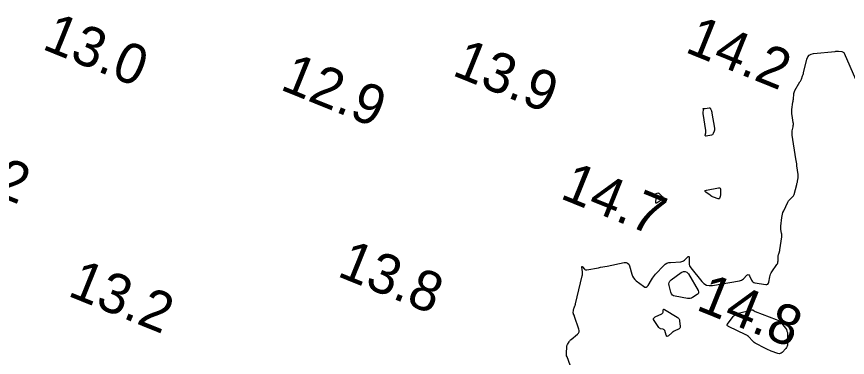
# Model space of a CAD drawing. Extents: x 3040093 to 3056816, y 408076 to 509144.
# Drawn here: x 3044476.3 to 3044580.3, y 440786.6 to 440829.2 of the extents above; entities that cross this region are included whole.
import ezdxf

# ---------------------------------------------------------------- set-up
doc = ezdxf.new("R2010")
doc.units = 0
doc.layers.add('V-CHAN-CONT-EL15', color=7, linetype='Continuous')
doc.layers.add('V-TOPO-SOUN-0810', color=7, linetype='Continuous')

msp = doc.modelspace()

# ---------------------------------------------------------------- linework, layer by layer
at = {"layer": 'V-CHAN-CONT-EL15'}
msp.add_lwpolyline([(3044545.62, 440785.6), (3044545.23, 440786.64), (3044545.18, 440786.77), (3044545.16, 440786.9), (3044545.14, 440787.04), (3044545.15, 440787.18), (3044545.19, 440787.82), (3044545.2, 440787.92), (3044545.22, 440788.01), (3044545.26, 440788.1), (3044545.3, 440788.19), (3044545.5, 440788.53), (3044545.55, 440788.61), (3044545.61, 440788.69), (3044545.68, 440788.76), (3044545.75, 440788.83), (3044546.53, 440789.48), (3044546.66, 440789.62), (3044546.73, 440789.77), (3044546.75, 440789.94), (3044546.71, 440790.12), (3044546.18, 440791.7), (3044546.16, 440791.73), (3044546.15, 440791.77), (3044546.13, 440791.81), (3044546.12, 440791.85), (3044546.04, 440791.99), (3044546.03, 440792.03), (3044546.02, 440792.06), (3044546.01, 440792.1), (3044546.01, 440792.14), (3044546.04, 440792.51), (3044546.05, 440792.58), (3044546.06, 440792.64), (3044546.08, 440792.71), (3044546.1, 440792.77), (3044546.2, 440793.02), (3044546.23, 440793.08), (3044546.25, 440793.15), (3044546.27, 440793.21), (3044546.29, 440793.28), (3044547.12, 440796.77), (3044547.15, 440796.9), (3044547.16, 440797.02), (3044547.16, 440797.15), (3044547.15, 440797.28), (3044547.07, 440797.87), (3044547.07, 440797.94), (3044547.08, 440797.97), (3044547.11, 440797.96), (3044547.17, 440797.91), (3044547.41, 440797.64), (3044547.47, 440797.58), (3044547.54, 440797.55), (3044547.62, 440797.53), (3044547.71, 440797.54), (3044549.16, 440797.81), (3044549.43, 440797.86), (3044549.7, 440797.91), (3044549.97, 440797.96), (3044550.24, 440798.01), (3044552.38, 440798.44), (3044552.62, 440798.45), (3044552.81, 440798.39), (3044552.95, 440798.25), (3044553.05, 440798.03), (3044553.34, 440796.99), (3044553.43, 440796.75), (3044553.55, 440796.53), (3044553.71, 440796.34), (3044553.9, 440796.17), (3044554.82, 440795.48), (3044554.98, 440795.39), (3044555.13, 440795.38), (3044555.26, 440795.45), (3044555.38, 440795.59), (3044555.82, 440796.31), (3044555.94, 440796.49), (3044556.06, 440796.66), (3044556.19, 440796.83), (3044556.33, 440796.99), (3044557.34, 440798.07), (3044557.53, 440798.24), (3044557.73, 440798.36), (3044557.96, 440798.44), (3044558.2, 440798.48), (3044559.47, 440798.56), (3044559.6, 440798.58), (3044559.72, 440798.62), (3044559.83, 440798.68), (3044559.94, 440798.76), (3044560.33, 440799.13), (3044560.42, 440799.2), (3044560.48, 440799.2), (3044560.52, 440799.15), (3044560.53, 440799.05), (3044560.53, 440798.36), (3044560.54, 440798.21), (3044560.58, 440798.06), (3044560.64, 440797.92), (3044560.73, 440797.79), (3044562.1, 440796.09), (3044562.38, 440795.81), (3044562.69, 440795.64), (3044563.05, 440795.56), (3044563.44, 440795.58), (3044566.83, 440796.16), (3044566.97, 440796.2), (3044567.1, 440796.26), (3044567.22, 440796.33), (3044567.32, 440796.43), (3044567.74, 440796.86), (3044567.83, 440796.93), (3044567.92, 440796.95), (3044568, 440796.91), (3044568.07, 440796.8), (3044568.34, 440796.24), (3044568.41, 440796.12), (3044568.51, 440796.02), (3044568.63, 440795.96), (3044568.77, 440795.92), (3044570.12, 440795.72), (3044570.27, 440795.72), (3044570.39, 440795.76), (3044570.47, 440795.86), (3044570.52, 440796), (3044570.63, 440796.67), (3044570.67, 440796.84), (3044570.73, 440796.99), (3044570.8, 440797.15), (3044570.89, 440797.29), (3044571.51, 440798.2), (3044571.58, 440798.31), (3044571.62, 440798.42), (3044571.65, 440798.54), (3044571.66, 440798.66), (3044571.68, 440799.26), (3044571.69, 440799.33), (3044571.7, 440799.4), (3044571.71, 440799.47), (3044571.74, 440799.53), (3044571.83, 440799.8), (3044571.86, 440799.86), (3044571.88, 440799.93), (3044571.89, 440800), (3044571.9, 440800.06), (3044572.12, 440801.68), (3044572.13, 440801.79), (3044572.14, 440801.9), (3044572.13, 440802.01), (3044572.11, 440802.12), (3044572.03, 440802.57), (3044572.01, 440802.68), (3044572, 440802.79), (3044572, 440802.9), (3044572.01, 440803.02), (3044572.13, 440804.09), (3044572.16, 440804.31), (3044572.21, 440804.52), (3044572.28, 440804.72), (3044572.37, 440804.92), (3044572.88, 440806.01), (3044572.93, 440806.11), (3044572.99, 440806.19), (3044573.06, 440806.27), (3044573.13, 440806.35), (3044573.45, 440806.63), (3044573.52, 440806.71), (3044573.58, 440806.79), (3044573.62, 440806.88), (3044573.66, 440806.98), (3044574.01, 440808.23), (3044574.03, 440808.33), (3044574.06, 440808.43), (3044574.08, 440808.53), (3044574.1, 440808.63), (3044574.17, 440809.04), (3044574.19, 440809.15), (3044574.2, 440809.25), (3044574.19, 440809.35), (3044574.18, 440809.46), (3044574.03, 440810.57), (3044574, 440810.79), (3044573.97, 440811.01), (3044573.93, 440811.23), (3044573.9, 440811.45), (3044573.43, 440814.39), (3044573.42, 440814.53), (3044573.42, 440814.66), (3044573.42, 440814.79), (3044573.45, 440814.93), (3044573.55, 440815.46), (3044573.57, 440815.59), (3044573.58, 440815.73), (3044573.58, 440815.86), (3044573.56, 440815.99), (3044573.41, 440816.86), (3044573.39, 440817.05), (3044573.38, 440817.24), (3044573.38, 440817.43), (3044573.4, 440817.62), (3044573.53, 440818.52), (3044573.55, 440818.64), (3044573.56, 440818.76), (3044573.58, 440818.89), (3044573.59, 440819.01), (3044573.63, 440819.51), (3044573.64, 440819.63), (3044573.67, 440819.75), (3044573.71, 440819.86), (3044573.77, 440819.97), (3044574.41, 440821.07), (3044574.46, 440821.16), (3044574.51, 440821.25), (3044574.55, 440821.34), (3044574.59, 440821.43), (3044574.74, 440821.81), (3044574.78, 440821.91), (3044574.81, 440822), (3044574.84, 440822.1), (3044574.86, 440822.2), (3044575.28, 440823.92), (3044575.39, 440824.2), (3044575.56, 440824.41), (3044575.79, 440824.55), (3044576.09, 440824.62), (3044578.8, 440824.89), (3044578.91, 440824.9), (3044579.01, 440824.9), (3044579.12, 440824.9), (3044579.22, 440824.9), (3044579.64, 440824.87), (3044579.73, 440824.85), (3044579.82, 440824.81), (3044579.89, 440824.75), (3044579.94, 440824.67), (3044585.22, 440812.6)], dxfattribs=at)
for points in [[(3044563.51, 440814.52), (3044563.46, 440814.46), (3044563.39, 440814.42), (3044563.31, 440814.4), (3044562.67, 440814.28), (3044562.6, 440814.28), (3044562.56, 440814.3), (3044562.54, 440814.34), (3044562.55, 440814.41), (3044562.61, 440814.7), (3044562.62, 440814.77), (3044562.63, 440814.85), (3044562.63, 440814.92), (3044562.62, 440814.99), (3044562.27, 440817.11), (3044562.27, 440817.15), (3044562.27, 440817.2), (3044562.27, 440817.25), (3044562.28, 440817.29), (3044562.33, 440817.52), (3044562.33, 440817.54), (3044562.33, 440817.57), (3044562.33, 440817.59), (3044562.32, 440817.62), (3044562.26, 440817.71), (3044562.26, 440817.73), (3044562.26, 440817.75), (3044562.27, 440817.75), (3044562.29, 440817.75), (3044562.41, 440817.74), (3044562.44, 440817.73), (3044562.47, 440817.73), (3044562.5, 440817.73), (3044562.53, 440817.73), (3044563.03, 440817.8), (3044563.1, 440817.8), (3044563.15, 440817.78), (3044563.19, 440817.74), (3044563.22, 440817.69), (3044563.31, 440817.43), (3044563.33, 440817.37), (3044563.35, 440817.3), (3044563.37, 440817.24), (3044563.38, 440817.17), (3044563.69, 440815.26), (3044563.7, 440815.17), (3044563.7, 440815.09), (3044563.69, 440815.01), (3044563.66, 440814.92), (3044563.54, 440814.59)], [(3044564.3, 440806.44), (3044564.27, 440806.41), (3044564.22, 440806.41), (3044564.17, 440806.42), (3044563.58, 440806.64), (3044563.46, 440806.69), (3044563.35, 440806.74), (3044563.24, 440806.81), (3044563.14, 440806.88), (3044562.62, 440807.27), (3044562.53, 440807.36), (3044562.51, 440807.42), (3044562.56, 440807.47), (3044562.68, 440807.51), (3044564.21, 440807.79), (3044564.32, 440807.79), (3044564.4, 440807.76), (3044564.44, 440807.69), (3044564.46, 440807.58), (3044564.45, 440806.95), (3044564.45, 440806.89), (3044564.44, 440806.83), (3044564.43, 440806.77), (3044564.41, 440806.71), (3044564.33, 440806.49)], [(3044556.59, 440807.16), (3044556.67, 440807.15), (3044556.75, 440807.12), (3044556.82, 440807.06), (3044557.19, 440806.66), (3044557.25, 440806.57), (3044557.26, 440806.49), (3044557.22, 440806.41), (3044557.14, 440806.34), (3044556.5, 440805.92), (3044556.42, 440805.89), (3044556.37, 440805.89), (3044556.35, 440805.93), (3044556.35, 440806.01), (3044556.41, 440806.49), (3044556.41, 440806.55), (3044556.39, 440806.61), (3044556.36, 440806.65), (3044556.31, 440806.69), (3044556.08, 440806.83), (3044556.04, 440806.87), (3044556.02, 440806.9), (3044556.04, 440806.93), (3044556.09, 440806.96), (3044556.51, 440807.13)], [(3044560.8, 440794.01), (3044560.64, 440793.97), (3044560.48, 440793.95), (3044560.31, 440793.97), (3044558.77, 440794.23), (3044558.57, 440794.29), (3044558.42, 440794.39), (3044558.3, 440794.54), (3044558.23, 440794.73), (3044558.01, 440795.58), (3044557.98, 440795.79), (3044558.01, 440795.97), (3044558.11, 440796.13), (3044558.26, 440796.27), (3044559.54, 440797.2), (3044559.8, 440797.34), (3044560.04, 440797.35), (3044560.25, 440797.25), (3044560.43, 440797.02), (3044561.65, 440794.94), (3044561.71, 440794.79), (3044561.71, 440794.67), (3044561.65, 440794.55), (3044561.53, 440794.46), (3044560.95, 440794.09)], [(3044557.85, 440789.22), (3044557.77, 440789.21), (3044557.71, 440789.25), (3044557.66, 440789.35), (3044557.47, 440789.93), (3044557.43, 440790), (3044557.39, 440790.05), (3044557.33, 440790.09), (3044557.26, 440790.11), (3044556.95, 440790.17), (3044556.88, 440790.19), (3044556.82, 440790.23), (3044556.76, 440790.27), (3044556.71, 440790.33), (3044556.14, 440791.19), (3044556.07, 440791.33), (3044556.07, 440791.45), (3044556.14, 440791.55), (3044556.26, 440791.64), (3044557.1, 440792.03), (3044557.16, 440792.06), (3044557.2, 440792.11), (3044557.23, 440792.16), (3044557.25, 440792.23), (3044557.28, 440792.51), (3044557.3, 440792.56), (3044557.33, 440792.6), (3044557.37, 440792.6), (3044557.42, 440792.58), (3044559.03, 440791.63), (3044559.15, 440791.54), (3044559.24, 440791.43), (3044559.3, 440791.3), (3044559.33, 440791.15), (3044559.39, 440790.43), (3044559.39, 440790.32), (3044559.35, 440790.23), (3044559.29, 440790.15), (3044559.19, 440790.1), (3044558.75, 440789.9), (3044558.64, 440789.85), (3044558.53, 440789.79), (3044558.44, 440789.72), (3044558.34, 440789.65), (3044557.93, 440789.28)], [(3044565.33, 440790.53), (3044565.31, 440790.54), (3044565.31, 440790.56), (3044565.3, 440790.57), (3044565.3, 440790.66), (3044565.3, 440790.69), (3044565.3, 440790.71), (3044565.31, 440790.72), (3044565.32, 440790.74), (3044566.04, 440791.69), (3044566.17, 440791.84), (3044566.33, 440791.96), (3044566.5, 440792.06), (3044566.69, 440792.12), (3044568.43, 440792.52), (3044568.46, 440792.52), (3044568.5, 440792.52), (3044568.53, 440792.5), (3044568.56, 440792.48), (3044568.67, 440792.39), (3044568.7, 440792.37), (3044568.73, 440792.35), (3044568.77, 440792.33), (3044568.8, 440792.31), (3044571.44, 440791.33), (3044571.62, 440791.24), (3044571.79, 440791.14), (3044571.94, 440791.01), (3044572.08, 440790.86), (3044572.59, 440790.22), (3044572.7, 440790.06), (3044572.78, 440789.88), (3044572.83, 440789.69), (3044572.85, 440789.49), (3044572.85, 440788.29), (3044572.84, 440788.12), (3044572.8, 440787.97), (3044572.73, 440787.83), (3044572.63, 440787.7), (3044572.18, 440787.2), (3044572.06, 440787.1), (3044571.93, 440787.05), (3044571.79, 440787.04), (3044571.64, 440787.07), (3044570.81, 440787.38), (3044570.62, 440787.46), (3044570.44, 440787.54), (3044570.25, 440787.62), (3044570.07, 440787.71), (3044568.81, 440788.37), (3044568.69, 440788.44), (3044568.59, 440788.52), (3044568.49, 440788.6), (3044568.4, 440788.7), (3044568.04, 440789.1), (3044567.95, 440789.19), (3044567.85, 440789.28), (3044567.74, 440789.35), (3044567.63, 440789.41), (3044565.47, 440790.44), (3044565.46, 440790.45), (3044565.44, 440790.46), (3044565.42, 440790.47), (3044565.41, 440790.48), (3044565.34, 440790.52)]]:
    msp.add_lwpolyline(points, close=True, dxfattribs=at)

# ---------------------------------------------------------------- texts
at = {"layer": 'V-TOPO-SOUN-0810'}
for s, p in [('13.0 ', (3044479.32, 440825.25)), ('14.2 ', (3044559.86, 440824.86)), ('13.9 ', (3044530.69, 440821.97)), ('12.9 ', (3044509.14, 440820.17)), ('12.2 ', (3044464.55, 440810.56)), ('14.7 ', (3044544.21, 440806.55)), ('13.8 ', (3044516.29, 440796.81)), ('13.2 ', (3044482.53, 440794.35)), ('14.8 ', (3044561.24, 440792.61))]:
    msp.add_text(s, height=5, rotation=338, dxfattribs=at).set_placement(p)

doc.saveas('drawing.dxf')
